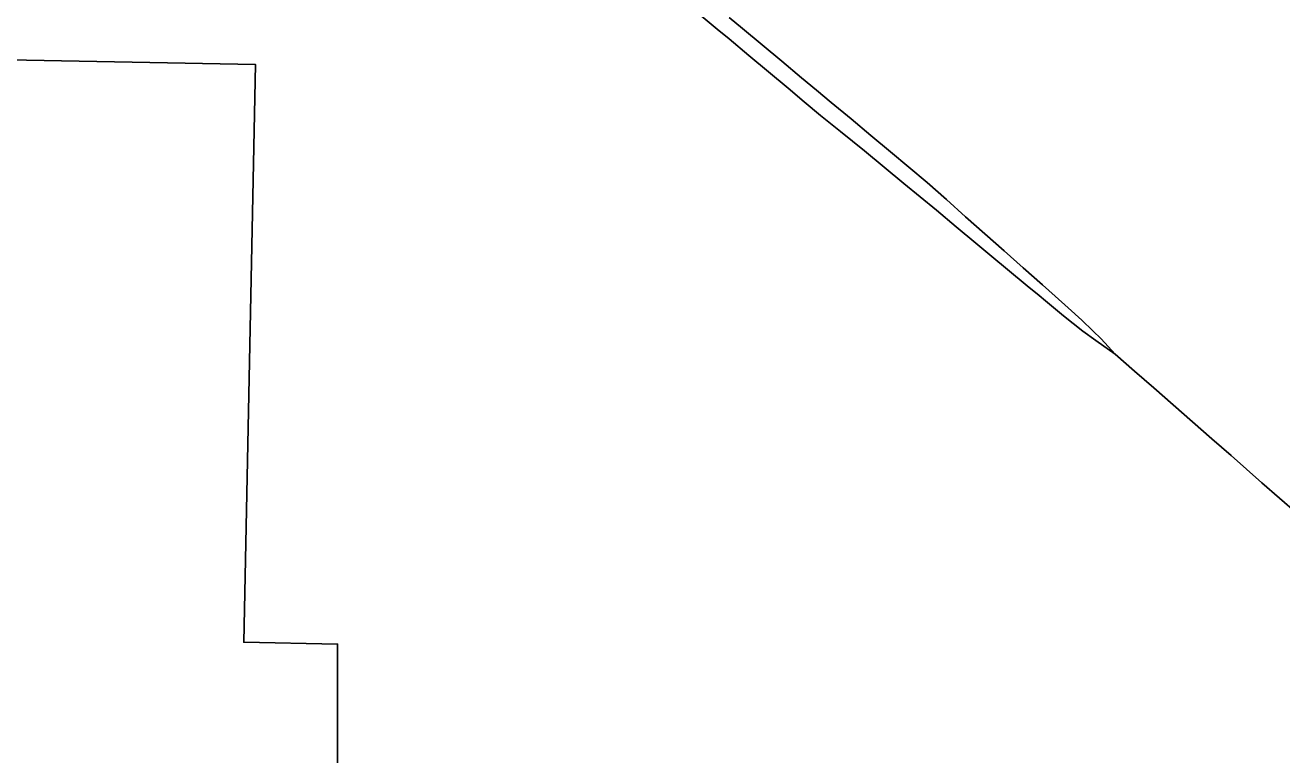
# Model space of a CAD drawing. Extents: x 0 to 34, y 0 to 22.
# Drawn here: x 4.3729 to 4.4503, y 19.7931 to 19.8381 of the extents above; entities that cross this region are included whole.
import ezdxf

# ---------------------------------------------------------------- set-up
doc = ezdxf.new("R2010")
doc.units = 0
doc.layers.add('GM_X_Corporation', color=7, linetype='Continuous')
doc.layers.add('GM_X_State_Route', color=7, linetype='Continuous')

msp = doc.modelspace()

# ---------------------------------------------------------------- linework, layer by layer
at = {"layer": 'GM_X_Corporation'}
msp.add_lwpolyline([(4.39209400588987, 19.78177147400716), (4.392128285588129, 19.79992539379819), (4.386337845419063, 19.800043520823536), (4.3870703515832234, 19.83564153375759), (4.3023058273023, 19.83724998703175)], dxfattribs=at)
at = {"layer": 'GM_X_State_Route'}
for points in [[(4.412342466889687, 19.840461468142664), (4.413562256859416, 19.839453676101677), (4.4147820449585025, 19.838445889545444), (4.415518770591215, 19.837837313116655), (4.416254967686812, 19.837229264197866)], [(4.416265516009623, 19.83855241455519), (4.417080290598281, 19.83787370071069), (4.418295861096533, 19.83686116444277), (4.4195119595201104, 19.835848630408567), (4.420728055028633, 19.834836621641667), (4.421644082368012, 19.834073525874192), (4.422560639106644, 19.833310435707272), (4.423774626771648, 19.832295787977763), (4.424988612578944, 19.831281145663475), (4.426202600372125, 19.830266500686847), (4.427336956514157, 19.82931830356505), (4.428471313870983, 19.82837010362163), (4.429654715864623, 19.827320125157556), (4.430838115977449, 19.826270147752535), (4.432021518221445, 19.825220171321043), (4.433205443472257, 19.82417072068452), (4.4343888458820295, 19.82312074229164), (4.435572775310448, 19.822071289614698), (4.436367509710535, 19.821366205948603), (4.437162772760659, 19.820661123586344), (4.438003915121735, 19.81988801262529), (4.438687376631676, 19.819237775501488), (4.439192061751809, 19.818733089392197), (4.4400590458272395, 19.817800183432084)], [(4.416254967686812, 19.837229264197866), (4.417468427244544, 19.83621408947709), (4.41868188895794, 19.835198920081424), (4.419895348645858, 19.83418374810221), (4.420892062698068, 19.833349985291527), (4.421888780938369, 19.832516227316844), (4.423120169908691, 19.83152320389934), (4.423858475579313, 19.83092781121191), (4.424596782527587, 19.8303329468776), (4.425817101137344, 19.82932621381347), (4.427037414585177, 19.82831895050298), (4.4280388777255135, 19.82749257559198), (4.429040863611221, 19.82666567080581), (4.430255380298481, 19.825651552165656), (4.431469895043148, 19.82463743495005), (4.432444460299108, 19.823823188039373), (4.433419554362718, 19.82300946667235), (4.434639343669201, 19.82200220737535), (4.4353641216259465, 19.82140368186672)], [(4.4353641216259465, 19.82140368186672), (4.435759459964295, 19.821077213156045), (4.436879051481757, 19.82015221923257), (4.438072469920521, 19.81921087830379), (4.438860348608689, 19.8186307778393), (4.4400590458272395, 19.817800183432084)], [(4.4400590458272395, 19.817800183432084), (4.44124877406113, 19.816757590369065), (4.442438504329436, 19.815714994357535), (4.443628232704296, 19.814672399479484), (4.444817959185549, 19.813629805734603), (4.446008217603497, 19.812587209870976), (4.4471979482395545, 19.811544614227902), (4.448152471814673, 19.81070821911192), (4.449107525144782, 19.80987182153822), (4.450188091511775, 19.80892362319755), (4.451268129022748, 19.807975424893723)]]:
    msp.add_lwpolyline(points, dxfattribs=at)

doc.saveas('drawing.dxf')
